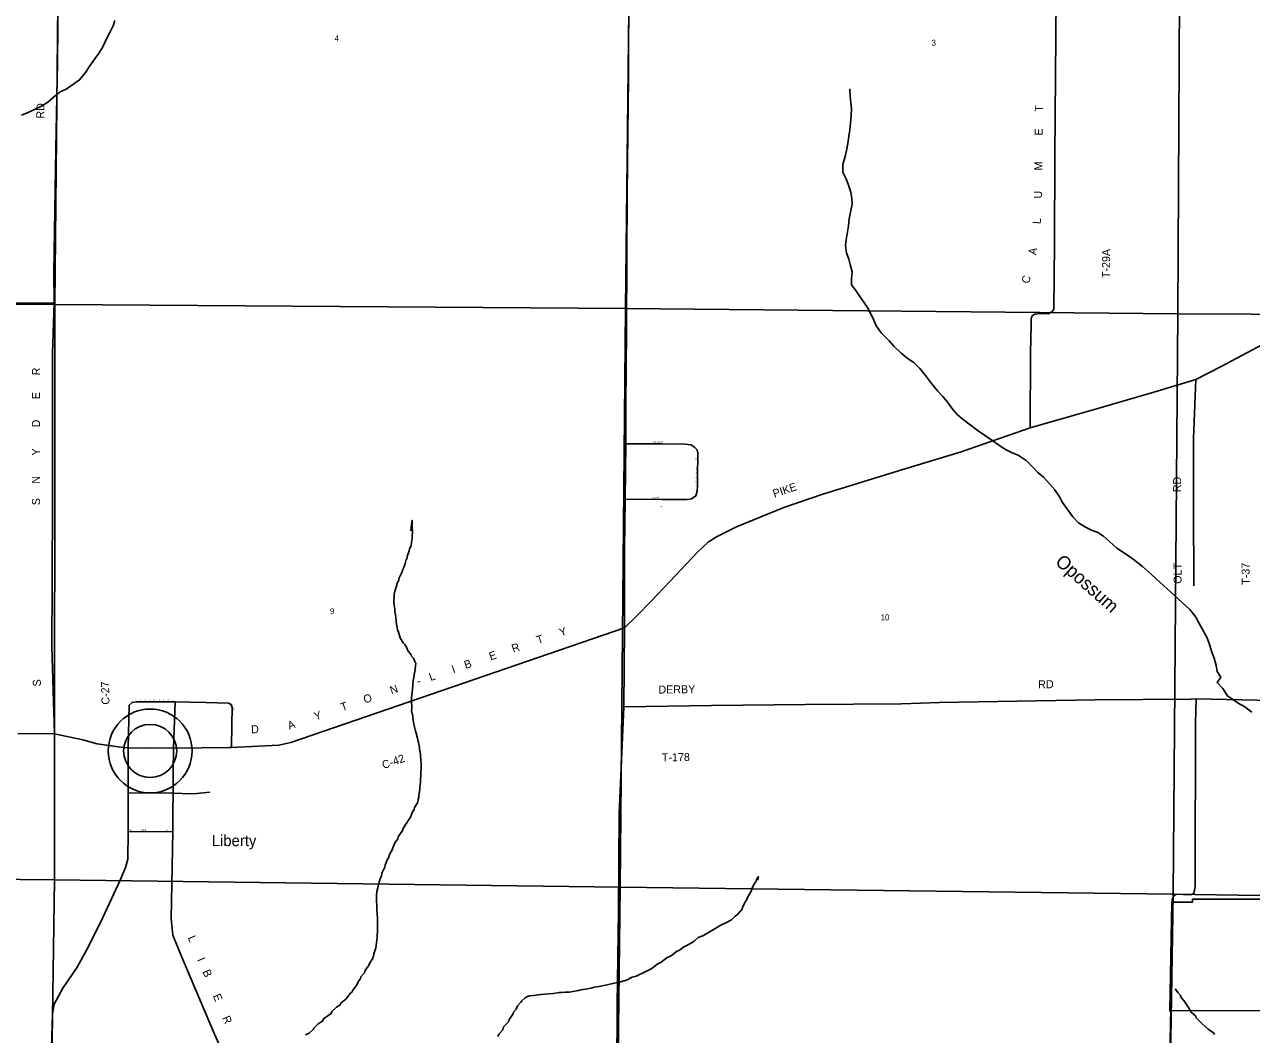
# Model space of a CAD drawing. Extents: x 1312308 to 1684953, y 460642 to 865172.
# Drawn here: x 1454002 to 1465503, y 628989 to 638455 of the extents above; entities that cross this region are included whole.
import ezdxf

# ---------------------------------------------------------------- set-up
doc = ezdxf.new("R2010")
doc.units = 0
for name, color, linetype in [('GM_X_Corporation', 7, 'Continuous'), ('GM_X_County_Road', 7, 'Continuous'), ('GM_X_County_Road_Text', 7, 'Continuous'), ('GM_X_Minor_River', 7, 'Continuous'), ('GM_X_Minor_River_Text', 7, 'Continuous'), ('GM_X_Section', 7, 'Continuous'), ('GM_X_Section_Text', 7, 'Continuous'), ('GM_X_Township_Road', 7, 'Continuous'), ('GM_X_Township_Road_Text', 7, 'Continuous'), ('GM_X_Township_Subdivision', 7, 'Continuous'), ('GM_X_Township_Subdivision_Text', 7, 'Continuous'), ('GM_X_Unincorporated', 7, 'Continuous'), ('GM_X_Unincorporated_Location', 7, 'Continuous'), ('GM_X_Unincorporated_Text', 7, 'Continuous')]:
    doc.layers.add(name, color=color, linetype=linetype)

msp = doc.modelspace()

# ---------------------------------------------------------------- linework, layer by layer
at = {"layer": 'GM_X_Corporation'}
msp.add_lwpolyline([(1466212, 629214), (1464737, 629210), (1464755, 630230), (1464951, 630230), (1464951, 630258), (1465851, 630258)], dxfattribs=at)
at = {"layer": 'GM_X_County_Road'}
for points in [[(1454975, 631674), (1454879, 631684), (1454683, 631714), (1454550, 631750), (1454282, 631805), (1454258, 632626), (1454260, 633209), (1454264, 634027), (1454265, 634667), (1454266, 635372), (1454279, 635845), (1454277, 636126), (1454285, 636712), (1454296, 637290), (1454312, 638099), (1454317, 638778), (1454323, 639281), (1454331, 639714), (1454333, 640082), (1454341, 640628), (1454350, 641071)], [(1459621, 632060), (1459625, 632800), (1459627, 633538), (1459631, 634007), (1459637, 634526), (1459640, 634895), (1459646, 635579), (1459649, 636288), (1459652, 636859), (1459658, 637438), (1459663, 637950), (1459662, 638290), (1459669, 638797)], [(1459625, 632800), (1459744, 632915), (1459874, 633046), (1460052, 633234), (1460310, 633510), (1460410, 633604), (1460488, 633654), (1460677, 633748), (1461121, 633928), (1461484, 634054), (1462236, 634284), (1462783, 634451), (1463427, 634676), (1464115, 634870), (1464587, 635008), (1464980, 635129), (1465218, 635248), (1465653, 635481)], [(1455924, 631677), (1455942, 631677), (1456386, 631701), (1456497, 631726), (1459525, 632766)], [(1459525, 632766), (1459625, 632800)], [(1459508, 625063), (1459512, 625435), (1459524, 626204), (1459533, 626876), (1459543, 627688), (1459553, 628638), (1459557, 629272), (1459571, 630143), (1459577, 631061), (1459621, 632060)], [(1454237, 627579), (1454246, 628186), (1454253, 628769), (1454263, 629180), (1454279, 629274), (1454360, 629422), (1454495, 629620), (1454583, 629780), (1454717, 630045), (1454899, 630434), (1454949, 630554), (1454972, 630633), (1454975, 630887), (1454973, 631254), (1454975, 631674)], [(1454975, 631674), (1455399, 631672), (1455924, 631677)], [(1456047, 628401), (1455784, 628992), (1455478, 629712), (1455393, 629918), (1455378, 630077), (1455383, 630396), (1455391, 630890), (1455393, 631073), (1455395, 631251), (1455397, 631447), (1455399, 631672)]]:
    msp.add_lwpolyline(points, dxfattribs=at)
at = {"layer": 'GM_X_Minor_River'}
for points in [[(1453973, 637605), (1454044, 637632), (1454101, 637660), (1454154, 637687), (1454220, 637727), (1454271, 637770), (1454337, 637824), (1454394, 637850), (1454464, 637899), (1454519, 637935), (1454573, 638006), (1454615, 638067), (1454661, 638132), (1454701, 638191), (1454736, 638246), (1454768, 638314), (1454800, 638373), (1454832, 638442), (1454850, 638494)], [(1465182, 632288), (1465215, 632339), (1465180, 632392), (1465172, 632446), (1465152, 632517), (1465131, 632572), (1465113, 632635), (1465086, 632706), (1465010, 632846), (1464981, 632899), (1464925, 632971), (1464854, 633037), (1464782, 633103), (1464644, 633228), (1464566, 633300), (1464480, 633375), (1464393, 633445), (1464314, 633500), (1464241, 633548), (1464171, 633610), (1464116, 633660), (1464062, 633694), (1464003, 633717), (1463947, 633745), (1463880, 633783), (1463829, 633841), (1463777, 633910), (1463730, 633974), (1463704, 634027), (1463659, 634092), (1463612, 634148), (1463552, 634212), (1463501, 634255), (1463454, 634307), (1463391, 634369), (1463316, 634417), (1463261, 634441), (1463203, 634470), (1463152, 634500), (1463079, 634552), (1463000, 634606), (1462941, 634646), (1462854, 634711), (1462799, 634753), (1462748, 634796), (1462703, 634848), (1462655, 634915), (1462610, 634967), (1462559, 635022), (1462505, 635090), (1462448, 635166), (1462394, 635231), (1462337, 635287), (1462276, 635329), (1462219, 635373), (1462152, 635439), (1462108, 635490), (1462035, 635561), (1461985, 635632), (1461962, 635683), (1461939, 635736), (1461907, 635795), (1461870, 635854), (1461833, 635906), (1461793, 635963), (1461754, 636016), (1461754, 636074), (1461759, 636138), (1461741, 636205), (1461730, 636256), (1461706, 636316), (1461696, 636385), (1461703, 636437), (1461717, 636511), (1461727, 636567), (1461733, 636635), (1461744, 636695), (1461759, 636772), (1461756, 636823), (1461746, 636885), (1461725, 636948), (1461703, 637007), (1461674, 637072), (1461674, 637144), (1461694, 637218), (1461708, 637274), (1461720, 637341), (1461730, 637409), (1461739, 637469), (1461745, 637531), (1461751, 637603), (1461753, 637666), (1461748, 637720), (1461740, 637784), (1461738, 637847), (1461734, 637851)], [(1457638, 632218), (1457642, 632270), (1457646, 632302), (1457656, 632356), (1457658, 632376), (1457663, 632406), (1457668, 632446), (1457669, 632467), (1457661, 632485), (1457648, 632517), (1457630, 632534), (1457625, 632548), (1457591, 632591), (1457588, 632607), (1457567, 632644), (1457551, 632658), (1457524, 632705), (1457507, 632760), (1457498, 632782), (1457496, 632800), (1457486, 632853), (1457486, 632871), (1457479, 632922), (1457474, 632950), (1457473, 632974), (1457464, 633036), (1457466, 633109), (1457471, 633131), (1457473, 633145), (1457486, 633181), (1457497, 633227), (1457510, 633244), (1457512, 633262), (1457519, 633280), (1457538, 633318), (1457547, 633346), (1457555, 633360), (1457570, 633402), (1457579, 633440), (1457588, 633454), (1457590, 633468), (1457609, 633521), (1457612, 633537), (1457625, 633573), (1457632, 633621), (1457635, 633641), (1457637, 633657), (1457638, 633700), (1457639, 633718), (1457637, 633732), (1457636, 633768), (1457635, 633808), (1457628, 633772), (1457624, 633710)], [(1465506, 632010), (1465441, 632060), (1465379, 632095), (1465328, 632127), (1465277, 632162), (1465234, 632232), (1465182, 632288), (1465180, 632286)], [(1456670, 629001), (1456709, 629034), (1456715, 629048), (1456756, 629089), (1456795, 629114), (1456806, 629136), (1456876, 629185), (1456882, 629203), (1456925, 629244), (1456958, 629263), (1456967, 629281), (1457018, 629322), (1457054, 629374), (1457074, 629389), (1457080, 629403), (1457112, 629444), (1457135, 629492), (1457152, 629512), (1457156, 629528), (1457189, 629567), (1457192, 629581), (1457215, 629617), (1457231, 629635), (1457236, 629653), (1457265, 629698), (1457272, 629722), (1457276, 629744), (1457294, 629802), (1457297, 629824), (1457304, 629874), (1457309, 629896), (1457311, 629972), (1457311, 629997), (1457311, 630057), (1457310, 630089), (1457308, 630107), (1457308, 630123), (1457305, 630164), (1457304, 630180), (1457304, 630196), (1457301, 630240), (1457302, 630254), (1457301, 630288), (1457306, 630328), (1457317, 630376), (1457319, 630394), (1457335, 630446), (1457348, 630474), (1457352, 630500), (1457378, 630558), (1457382, 630576), (1457400, 630624), (1457417, 630647), (1457419, 630669), (1457449, 630719), (1457453, 630739), (1457477, 630791), (1457497, 630816), (1457504, 630842), (1457546, 630902), (1457550, 630919), (1457576, 630961), (1457592, 630981), (1457597, 630995), (1457620, 631026), (1457639, 631076), (1457654, 631096), (1457658, 631116), (1457669, 631136), (1457688, 631167), (1457692, 631195), (1457697, 631213), (1457699, 631231), (1457707, 631284), (1457709, 631302), (1457714, 631352), (1457715, 631384), (1457718, 631414), (1457721, 631512), (1457718, 631571), (1457715, 631595), (1457715, 631617), (1457706, 631664), (1457705, 631678), (1457696, 631726), (1457688, 631746), (1457687, 631767), (1457672, 631813), (1457666, 631831), (1457665, 631847), (1457654, 631884), (1457652, 631898), (1457645, 631934), (1457641, 631951), (1457642, 631971), (1457631, 632025), (1457632, 632043), (1457628, 632122), (1457628, 632144), (1457636, 632198), (1457638, 632218)], [(1460755, 630226), (1460774, 630253), (1460780, 630271), (1460814, 630333), (1460819, 630353), (1460842, 630401), (1460859, 630422), (1460863, 630440), (1460882, 630468), (1460875, 630434)], [(1458438, 628970), (1458447, 628992), (1458486, 629033), (1458493, 629059), (1458540, 629108), (1458543, 629122), (1458566, 629159), (1458582, 629181), (1458587, 629197), (1458610, 629227), (1458618, 629243), (1458623, 629257), (1458654, 629290), (1458664, 629304), (1458695, 629331), (1458717, 629345), (1458736, 629352), (1458774, 629355), (1458798, 629357), (1458843, 629364), (1458879, 629365), (1458956, 629373), (1458998, 629380), (1459014, 629382), (1459038, 629383), (1459069, 629384), (1459107, 629385), (1459194, 629401), (1459218, 629407), (1459281, 629417), (1459311, 629423), (1459346, 629432), (1459386, 629437), (1459465, 629455), (1459528, 629470), (1459566, 629475), (1459645, 629499), (1459698, 629526), (1459735, 629535), (1459820, 629575), (1459882, 629608), (1459933, 629649), (1459970, 629666), (1460027, 629711), (1460062, 629726), (1460113, 629767), (1460142, 629780), (1460181, 629810), (1460203, 629819), (1460260, 629850), (1460283, 629865), (1460316, 629897), (1460361, 629914), (1460430, 629954), (1460499, 629993), (1460528, 630014), (1460577, 630035), (1460630, 630064), (1460663, 630097), (1460686, 630113), (1460729, 630164), (1460732, 630180), (1460755, 630226)], [(1465157, 628987), (1465148, 629003), (1465098, 629037), (1465037, 629090), (1464984, 629146), (1464981, 629160), (1464939, 629197), (1464914, 629240), (1464902, 629254), (1464879, 629295), (1464866, 629310), (1464844, 629336), (1464839, 629355), (1464813, 629381), (1464800, 629400), (1464786, 629416)], [(1456635, 628984), (1456670, 629001)]]:
    msp.add_lwpolyline(points, dxfattribs=at)
at = {"layer": 'GM_X_Section'}
for points in [[(1454339, 641156), (1454286, 635832), (1448913, 635866), (1449015, 641205), (1454041, 641154)], [(1454339, 641156), (1459696, 641120), (1459635, 635794), (1454286, 635832)], [(1459696, 641120), (1464591, 641098), (1464841, 641095), (1464813, 635744), (1459635, 635794)], [(1464841, 641095), (1470332, 641058), (1470316, 635719), (1464813, 635744)], [(1448913, 635866), (1454286, 635832), (1454282, 630438), (1448813, 630490)], [(1454286, 635832), (1459635, 635794), (1459586, 630368), (1454282, 630438)], [(1459635, 635794), (1464813, 635744), (1464768, 630305), (1459586, 630368)], [(1464813, 635744), (1470316, 635719), (1470250, 630219), (1464768, 630305)], [(1448813, 630490), (1454282, 630438), (1454204, 625082), (1448684, 625165)], [(1454282, 630438), (1459586, 630368), (1459522, 625085), (1454204, 625082)], [(1459586, 630368), (1464768, 630305), (1464683, 625068), (1459522, 625085)], [(1464768, 630305), (1470250, 630219), (1470122, 625070), (1464683, 625068)]]:
    msp.add_lwpolyline(points, close=True, dxfattribs=at)
at = {"layer": 'GM_X_Township_Road'}
for points in [[(1463427, 634676), (1463432, 635378), (1463437, 635637), (1463438, 635702), (1463450, 635727), (1463473, 635739), (1463520, 635747), (1463596, 635743), (1463631, 635761), (1463650, 635788), (1463655, 636395), (1463660, 637228), (1463668, 638342), (1463675, 639092), (1463675, 639486), (1463663, 639999), (1463663, 640011), (1463669, 640550), (1463686, 641088)], [(1448919, 635858), (1450226, 635855), (1451260, 635847), (1452208, 635847), (1452634, 635842), (1452803, 635847), (1453362, 635844), (1454279, 635845)], [(1464960, 634576), (1464980, 635129)], [(1464963, 633195), (1464958, 633941), (1464960, 634557), (1464960, 634563), (1464960, 634576)], [(1464931, 632133), (1464983, 632134), (1465985, 632114), (1466730, 632110), (1467289, 632103), (1467435, 632106), (1467498, 632119), (1467578, 632151), (1467630, 632187)], [(1455399, 631672), (1455413, 632106)], [(1459621, 632060), (1460442, 632072), (1461322, 632082), (1462223, 632088), (1462578, 632100), (1464034, 632124), (1464931, 632133)], [(1464723, 627896), (1464725, 627948), (1464735, 628633), (1464749, 629376), (1464760, 630250), (1464771, 630286), (1464797, 630303), (1464927, 630298), (1464959, 630308), (1464970, 630339), (1464976, 630380), (1464974, 630920), (1464979, 631455), (1464979, 631910), (1464983, 632134)], [(1453940, 631811), (1454282, 631805)]]:
    msp.add_lwpolyline(points, dxfattribs=at)
at = {"layer": 'GM_X_Township_Subdivision'}
for points in [[(1459637, 634526), (1459977, 634526), (1460192, 634522), (1460251, 634516)], [(1460255, 634010), (1460296, 634036), (1460307, 634081), (1460310, 634132), (1460310, 634213), (1460314, 634437), (1460306, 634467), (1460286, 634490), (1460251, 634516)], [(1459631, 634007), (1459979, 634004), (1460213, 634002), (1460255, 634010)], [(1454975, 631674), (1454983, 632074), (1455010, 632101), (1455051, 632108), (1455413, 632106), (1455701, 632101), (1455913, 632095), (1455940, 632080), (1455948, 632053), (1455946, 631890), (1455942, 631677)], [(1454973, 631254), (1455383, 631251)], [(1455383, 631251), (1455395, 631251), (1455559, 631245), (1455616, 631247), (1455740, 631261)], [(1454975, 630887), (1455391, 630890)]]:
    msp.add_lwpolyline(points, dxfattribs=at)
at = {"layer": 'GM_X_Unincorporated'}
for radius in [393, 249]:
    msp.add_circle((1455180, 631646), radius, dxfattribs=at)
at = {"layer": 'GM_X_Unincorporated_Location'}
msp.add_line((1455180, 631646), (1455180, 631646), dxfattribs=at)

# ---------------------------------------------------------------- texts
at = {"layer": 'GM_X_County_Road_Text'}
for s, rotation, p in [('RD', 89.0128, (1454187, 637572)), ('R', 89.0984, (1454147, 635166)), ('E', 89.9871, (1454147, 634943)), ('D', 90, (1454147, 634679)), ('Y', 90, (1454147, 634415)), ('N', 90, (1454147, 634151)), ('PIKE', 18.4342, (1461031, 634020)), ('S', 90, (1454147, 633949)), ('Y', 18.9084, (1459028, 632719)), ('R', 18.9084, (1458583, 632567)), ('T', 18.9142, (1458816, 632647)), ('E', 18.9106, (1458371, 632494)), ('I', 18.907, (1458021, 632374)), ('B', 18.9146, (1458138, 632414)), ('S', 91.2447, (1454156, 632252)), ('C-27', 91.3475, (1454799, 632081)), ('-', 18.9114, (1457692, 632261)), ('L', 18.9106, (1457809, 632301)), ('O', 18.9084, (1457193, 632090)), ('N', 18.9149, (1457442, 632176)), ('T', 18.9142, (1456980, 632018)), ('Y', 18.9084, (1456731, 631932)), ('D', 3.3568, (1456128, 631810)), ('A', 19.6466, (1456483, 631844)), ('C-42', 18.8692, (1457368, 631476)), ('L', 293.2476, (1455531, 629897)), ('I', 293.2468, (1455620, 629691)), ('B', 293.2507, (1455669, 629578)), ('E', 293.2476, (1455766, 629351)), ('R', 293.2507, (1455854, 629145))]:
    msp.add_text(s, height=75, rotation=rotation, dxfattribs=at).set_placement(p)
at = {"layer": 'GM_X_Minor_River_Text'}
msp.add_text('Opossum', height=125, rotation=318.4583, dxfattribs=at).set_placement((1463655, 633406))
at = {"layer": 'GM_X_Section_Text'}
for s, p in [('4', (1456909, 638298)), ('3', (1462504, 638257)), ('9', (1456865, 632928)), ('10', (1462027, 632871))]:
    msp.add_text(s, height=55.3, rotation=0, dxfattribs=at).set_placement(p)
at = {"layer": 'GM_X_Township_Road_Text'}
for s, rotation, p in [('T', 89.4911, (1463547, 637637)), ('E', 89.4911, (1463545, 637413)), ('M', 89.4911, (1463542, 637087)), ('U', 89.4911, (1463540, 636823)), ('L', 86.7663, (1463527, 636583)), ('A', 81.3166, (1463484, 636291)), ('T-29A', 89.483, (1464176, 636078)), ('C', 75.8669, (1463418, 636022)), ('RD', 90, (1464843, 634072)), ('OLT', 90.3535, (1464848, 633213)), ('T-37', 90.3535, (1465486, 633204)), ('RD', 0.4936, (1463504, 632233)), ('DERBY', 0.6102, (1459944, 632184)), ('T-178', 0.5622, (1459977, 631549))]:
    msp.add_text(s, height=75, rotation=rotation, dxfattribs=at).set_placement(p)
at = {"layer": 'GM_X_Township_Subdivision_Text'}
for s, rotation, p in [('GLEASON ST', 359.3177, (1459888, 634535)), ('ST', 90, (1460306, 634371)), ('E', 88.7377, (1460304, 634247)), ('R', 88.7129, (1460304, 634282)), ('L', 87.4908, (1460300, 634123)), ('O', 88.6753, (1460302, 634159)), ('V', 88.7317, (1460303, 634203)), ('GALVIN', 0, (1459884, 634015)), ('G', 85.8209, (1460297, 634077)), ('ST', 0, (1459959, 633929)), ('L', 10.2169, (1455006, 632110)), ('O', 3.3241, (1455039, 632116)), ('N', 359.4972, (1455083, 632119)), ('G', 359.3442, (1455126, 632118)), ('B', 359.32, (1455170, 632118)), ('O', 359.3396, (1455210, 632117)), ('U', 359.3396, (1455254, 632117)), ('R', 359.3442, (1455298, 632116)), ('N', 359.3285, (1455338, 632116)), ('E', 359.3443, (1455382, 632115)), ('AVE', 270, (1455960, 632052)), ('NO', 0, (1454982, 630900)), ('NAME', 0, (1455092, 630900)), ('ST', 0, (1455325, 630900))]:
    msp.add_text(s, height=12.5, rotation=rotation, dxfattribs=at).set_placement(p)
at = {"layer": 'GM_X_Unincorporated_Text'}
msp.add_text('Liberty', height=104.3, rotation=0, dxfattribs=at).set_placement((1455757, 630754))

doc.saveas('drawing.dxf')
